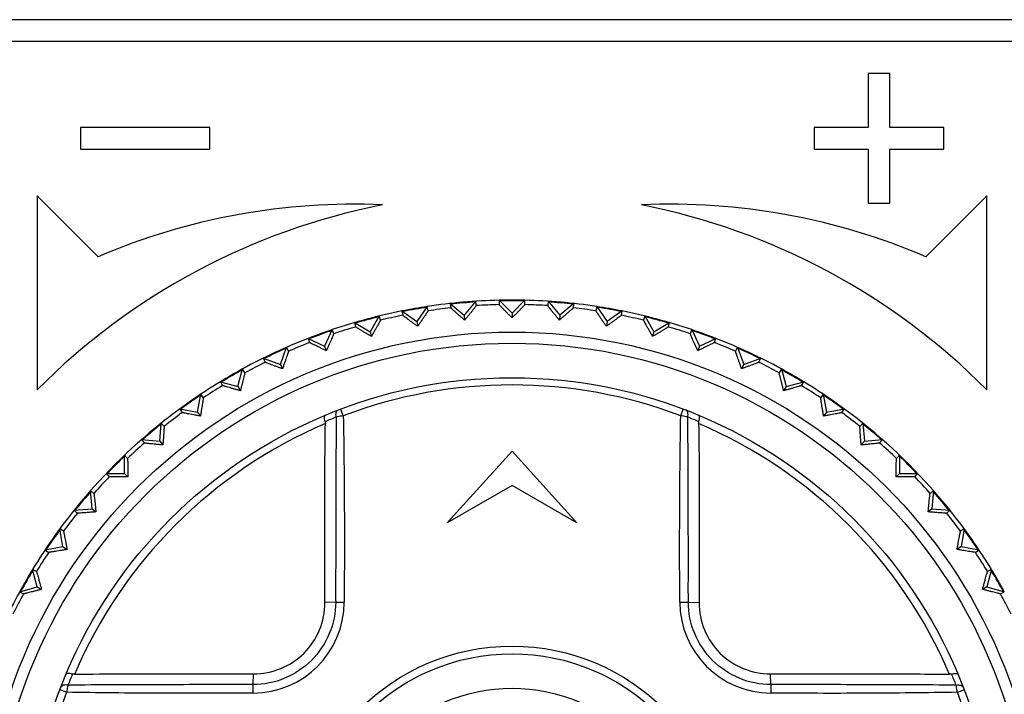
# Model space of a CAD drawing. Header units: millimetres. Extents: x 1117 to 38156, y -1945 to 7303.
# Tile 722 of 831: x 29245 to 29268, y 1529 to 1544. Entities that reach past the tile are written whole.
import ezdxf

# ---------------------------------------------------------------- set-up
doc = ezdxf.new("R2010")
doc.units = ezdxf.units.MM

msp = doc.modelspace()

# ---------------------------------------------------------------- linework, layer by layer
at = {"color": 7, "linetype": 'Continuous'}
for p, q in [((29284.34, 1544.486), (29229.44, 1544.486)), ((29229.44, 1543.986), (29284.34, 1543.986)), ((29265.64, 1543.236), (29265.14, 1543.236)), ((29265.14, 1543.236), (29265.14, 1541.986)), ((29265.64, 1541.986), (29265.64, 1543.236)), ((29246.89, 1541.986), (29246.89, 1541.486)), ((29249.89, 1541.986), (29246.89, 1541.986)), ((29249.89, 1541.486), (29249.89, 1541.986)), ((29265.14, 1541.986), (29263.89, 1541.986)), ((29263.89, 1541.986), (29263.89, 1541.486)), ((29266.89, 1541.986), (29265.64, 1541.986)), ((29266.89, 1541.486), (29266.89, 1541.986)), ((29246.89, 1541.486), (29249.89, 1541.486)), ((29263.89, 1541.486), (29265.14, 1541.486)), ((29265.14, 1541.486), (29265.14, 1540.236)), ((29265.64, 1541.486), (29266.89, 1541.486)), ((29265.64, 1540.236), (29265.64, 1541.486)), ((29245.89, 1540.406), (29245.89, 1535.906)), ((29247.304, 1538.992), (29245.89, 1540.406)), ((29267.89, 1540.406), (29266.476, 1538.992)), ((29267.89, 1535.906), (29267.89, 1540.406)), ((29265.14, 1540.236), (29265.64, 1540.236)), ((29254.927, 1537.837), (29254.685, 1537.492)), ((29254.945, 1537.737), (29254.927, 1537.837)), ((29255.46, 1537.907), (29255.783, 1537.636)), ((29255.46, 1537.907), (29255.469, 1537.806)), ((29256.054, 1537.959), (29255.783, 1537.636)), ((29256.063, 1537.858), (29256.054, 1537.959)), ((29256.592, 1537.983), (29256.89, 1537.685)), ((29256.592, 1537.983), (29256.592, 1537.881)), ((29257.188, 1537.983), (29256.89, 1537.685)), ((29257.188, 1537.881), (29257.188, 1537.983)), ((29257.726, 1537.959), (29257.717, 1537.858)), ((29257.726, 1537.959), (29257.997, 1537.636)), ((29258.32, 1537.907), (29257.997, 1537.636)), ((29258.311, 1537.806), (29258.32, 1537.907)), ((29258.853, 1537.837), (29258.835, 1537.737)), ((29258.853, 1537.837), (29259.095, 1537.492)), ((29253.814, 1537.617), (29253.603, 1537.252)), ((29253.841, 1537.519), (29253.814, 1537.617)), ((29254.339, 1537.734), (29254.685, 1537.492)), ((29254.339, 1537.734), (29254.357, 1537.634)), ((29255.783, 1537.636), (29255.793, 1537.523)), ((29256.89, 1537.685), (29256.89, 1537.571)), ((29257.997, 1537.636), (29257.987, 1537.523)), ((29259.441, 1537.734), (29259.095, 1537.492)), ((29259.423, 1537.634), (29259.441, 1537.734)), ((29259.966, 1537.617), (29259.939, 1537.519)), ((29259.966, 1537.617), (29260.177, 1537.252)), ((29253.238, 1537.463), (29253.603, 1537.252)), ((29253.238, 1537.463), (29253.264, 1537.365)), ((29254.685, 1537.492), (29254.705, 1537.38)), ((29259.095, 1537.492), (29259.075, 1537.38)), ((29260.177, 1537.252), (29260.542, 1537.463)), ((29260.516, 1537.365), (29260.542, 1537.463)), ((29252.725, 1537.301), (29252.547, 1536.919)), ((29252.76, 1537.206), (29252.725, 1537.301)), ((29253.603, 1537.252), (29253.633, 1537.143)), ((29260.177, 1537.252), (29260.147, 1537.143)), ((29261.055, 1537.301), (29261.02, 1537.206)), ((29261.055, 1537.301), (29261.233, 1536.919)), ((29252.165, 1537.097), (29252.547, 1536.919)), ((29252.165, 1537.097), (29252.199, 1537.002)), ((29252.547, 1536.919), (29252.586, 1536.812)), ((29261.233, 1536.919), (29261.194, 1536.812)), ((29261.233, 1536.919), (29261.615, 1537.097)), ((29261.581, 1537.002), (29261.615, 1537.097)), ((29251.523, 1536.495), (29251.668, 1536.891)), ((29251.711, 1536.799), (29251.668, 1536.891)), ((29262.112, 1536.891), (29262.069, 1536.799)), ((29262.112, 1536.891), (29262.257, 1536.495)), ((29251.127, 1536.639), (29251.523, 1536.495)), ((29251.127, 1536.639), (29251.17, 1536.547)), ((29251.523, 1536.495), (29251.571, 1536.392)), ((29262.257, 1536.495), (29262.209, 1536.392)), ((29262.257, 1536.495), (29262.653, 1536.639)), ((29262.61, 1536.547), (29262.653, 1536.639)), ((29250.541, 1535.983), (29250.65, 1536.391)), ((29250.701, 1536.303), (29250.65, 1536.391)), ((29263.13, 1536.391), (29263.079, 1536.303)), ((29263.13, 1536.391), (29263.239, 1535.983)), ((29250.133, 1536.093), (29250.541, 1535.983)), ((29250.133, 1536.093), (29250.184, 1536.005)), ((29263.239, 1535.983), (29263.647, 1536.093)), ((29263.596, 1536.005), (29263.647, 1536.093)), ((29249.607, 1535.388), (29249.68, 1535.804)), ((29249.738, 1535.72), (29249.68, 1535.804)), ((29250.541, 1535.983), (29250.597, 1535.885)), ((29263.239, 1535.983), (29263.183, 1535.885)), ((29264.1, 1535.804), (29264.042, 1535.72)), ((29264.1, 1535.804), (29264.173, 1535.388)), ((29249.191, 1535.461), (29249.607, 1535.388)), ((29249.191, 1535.461), (29249.249, 1535.378)), ((29249.607, 1535.388), (29249.672, 1535.295)), ((29252.982, 1535.304), (29252.923, 1535.46)), ((29260.798, 1535.304), (29260.857, 1535.46)), ((29264.173, 1535.388), (29264.108, 1535.295)), ((29264.173, 1535.388), (29264.589, 1535.461)), ((29264.531, 1535.378), (29264.589, 1535.461)), ((29248.728, 1534.714), (29248.764, 1535.134)), ((29248.83, 1535.056), (29248.764, 1535.134)), ((29265.016, 1535.134), (29264.95, 1535.056)), ((29265.016, 1535.134), (29265.052, 1534.714)), ((29248.307, 1534.751), (29248.728, 1534.714)), ((29248.307, 1534.751), (29248.373, 1534.673)), ((29248.728, 1534.714), (29248.8, 1534.627)), ((29265.052, 1534.714), (29264.98, 1534.627)), ((29265.052, 1534.714), (29265.473, 1534.751)), ((29265.407, 1534.673), (29265.473, 1534.751)), ((29255.39, 1532.82), (29256.89, 1534.486)), ((29256.89, 1534.486), (29258.39, 1532.82)), ((29247.983, 1534.315), (29247.911, 1534.387)), ((29247.911, 1533.965), (29247.911, 1534.387)), ((29265.869, 1534.387), (29265.797, 1534.315)), ((29265.869, 1534.387), (29265.869, 1533.965)), ((29247.489, 1533.965), (29247.911, 1533.965)), ((29247.489, 1533.965), (29247.561, 1533.894)), ((29247.911, 1533.965), (29247.991, 1533.885)), ((29265.869, 1533.965), (29265.789, 1533.885)), ((29265.869, 1533.965), (29266.291, 1533.965)), ((29266.219, 1533.894), (29266.291, 1533.965)), ((29247.204, 1533.504), (29247.126, 1533.569)), ((29247.163, 1533.149), (29247.126, 1533.569)), ((29256.89, 1533.686), (29255.39, 1532.82)), ((29258.39, 1532.82), (29256.89, 1533.686)), ((29266.654, 1533.569), (29266.576, 1533.504)), ((29266.654, 1533.569), (29266.617, 1533.149)), ((29246.742, 1533.112), (29247.163, 1533.149)), ((29246.742, 1533.112), (29246.82, 1533.047)), ((29247.163, 1533.149), (29247.249, 1533.076)), ((29266.617, 1533.149), (29266.531, 1533.076)), ((29266.617, 1533.149), (29267.038, 1533.112)), ((29266.96, 1533.047), (29267.038, 1533.112)), ((29246.498, 1532.627), (29246.415, 1532.685)), ((29246.488, 1532.27), (29246.415, 1532.685)), ((29267.365, 1532.685), (29267.282, 1532.627)), ((29267.365, 1532.685), (29267.292, 1532.27)), ((29246.073, 1532.197), (29246.488, 1532.27)), ((29246.073, 1532.197), (29246.156, 1532.138)), ((29246.488, 1532.27), (29246.581, 1532.205)), ((29267.292, 1532.27), (29267.199, 1532.205)), ((29267.292, 1532.27), (29267.707, 1532.197)), ((29267.624, 1532.138), (29267.707, 1532.197)), ((29245.872, 1531.692), (29245.784, 1531.743)), ((29245.893, 1531.335), (29245.784, 1531.743)), ((29267.996, 1531.743), (29267.887, 1531.335)), ((29267.996, 1531.743), (29267.908, 1531.692)), ((29245.485, 1531.226), (29245.893, 1531.335)), ((29245.485, 1531.226), (29245.574, 1531.176)), ((29245.893, 1531.335), (29245.991, 1531.279)), ((29267.887, 1531.335), (29267.789, 1531.279)), ((29267.887, 1531.335), (29268.295, 1531.226)), ((29268.206, 1531.176), (29268.295, 1531.226)), ((29252.805, 1530.984), (29252.553, 1530.975)), ((29260.975, 1530.984), (29261.227, 1530.975)), ((29250.893, 1529.071), (29250.901, 1529.324)), ((29262.887, 1529.071), (29262.879, 1529.324)), ((29246.572, 1528.894), (29246.416, 1528.953)), ((29267.208, 1528.895), (29267.364, 1528.954))]:
    msp.add_line(p, q, dxfattribs=at)
for radius in [12.258, 12, 11.2, 4.978, 4.8, 4]:
    msp.add_circle((29256.89, 1524.986), radius, dxfattribs=at)
for centre, radius, start, end in [((29256.89, 1524.986), 15.5, 101.1599, 135.2087), ((29253.22, 1525.208), 15, 87.4407, 113.2286), ((29260.56, 1525.208), 15, 66.7714, 92.5593), ((29256.89, 1524.986), 15.5, 44.7913, 78.8401), ((29256.89, 1524.986), 13, 98.6907, 101.3076), ((29256.89, 1524.986), 13, 91.3147, 98.6853), ((29256.89, 1524.986), 12.983, 93.678, 96.3198), ((29256.89, 1524.986), 12.898, 91.325, 93.675), ((29256.89, 1524.986), 13, 88.6918, 91.3082), ((29256.89, 1524.986), 12.983, 88.6968, 91.1554), ((29256.89, 1524.986), 13, 81.3147, 88.6853), ((29256.89, 1524.986), 12.898, 86.325, 88.675), ((29256.89, 1524.986), 12.983, 83.6802, 86.322), ((29256.89, 1524.986), 13, 78.6924, 81.3093), ((29256.89, 1524.986), 13, 101.3147, 108.6853), ((29256.89, 1524.986), 12.898, 101.325, 103.675), ((29256.89, 1524.986), 12.983, 98.6957, 101.1544), ((29256.89, 1524.986), 12.898, 96.325, 98.675), ((29256.89, 1524.986), 12.898, 81.325, 83.675), ((29256.89, 1524.986), 12.983, 78.6973, 81.1566), ((29256.89, 1524.986), 12.898, 76.325, 78.675), ((29256.89, 1524.986), 13, 71.3147, 78.6853), ((29256.89, 1524.986), 12.983, 103.6789, 106.323), ((29256.89, 1524.986), 12.983, 73.677, 76.3211), ((29256.89, 1524.986), 13, 108.6934, 111.3099), ((29256.89, 1524.986), 12.983, 108.6983, 111.1577), ((29256.89, 1524.986), 12.898, 106.325, 108.675), ((29256.89, 1524.986), 12.898, 71.325, 73.675), ((29256.89, 1524.986), 13, 68.6901, 71.3066), ((29256.89, 1524.986), 12.983, 68.6951, 71.1531), ((29256.89, 1524.986), 13, 111.3147, 118.6853), ((29256.89, 1524.986), 12.898, 111.325, 113.675), ((29256.89, 1524.986), 12.898, 66.325, 68.675), ((29256.89, 1524.986), 13, 61.3147, 68.6853), ((29256.89, 1524.986), 12.983, 113.6796, 116.3193), ((29256.89, 1524.986), 12.983, 63.6807, 66.3204), ((29256.89, 1524.986), 12.898, 116.325, 118.675), ((29256.89, 1524.986), 12.898, 61.325, 63.675), ((29256.89, 1524.986), 13, 118.6896, 121.3064), ((29256.89, 1524.986), 12.983, 118.6946, 121.1528), ((29256.89, 1524.986), 13, 58.6936, 61.3104), ((29256.89, 1524.986), 12.983, 58.6986, 61.1582), ((29256.89, 1524.986), 13, 121.3147, 128.6853), ((29256.89, 1524.986), 11.033, 69.2548, 110.7466), ((29256.89, 1524.986), 13, 51.3147, 58.6853), ((29256.89, 1524.986), 12.983, 123.6776, 126.323), ((29256.89, 1524.986), 12.898, 121.325, 123.675), ((29256.89, 1524.986), 12.898, 56.325, 58.675), ((29256.89, 1524.986), 12.983, 53.677, 56.3224), ((29256.89, 1524.986), 12.898, 126.325, 128.675), ((29256.89, 1524.986), 12.898, 51.325, 53.675), ((29256.89, 1524.986), 13, 128.694, 141.306), ((29256.89, 1524.986), 11.02, 113.1008, 156.9001), ((29256.89, 1524.986), 12.983, 128.6989, 131.1586), ((29257.366, 1524.14), 12.028, 112.2236, 113.5485), ((29256.424, 1524.165), 12.001, 66.4514, 67.7797), ((29256.89, 1524.986), 11.02, 23.1008, 66.9001), ((29256.89, 1524.986), 13, 38.694, 51.306), ((29256.89, 1524.986), 12.983, 48.6944, 51.1523), ((29256.89, 1524.986), 12.898, 131.325, 133.675), ((29256.89, 1524.986), 12.898, 46.325, 48.675), ((29256.89, 1524.986), 12.983, 133.6805, 136.3196), ((29256.89, 1524.986), 12.983, 43.6805, 46.3195), ((29256.89, 1524.986), 12.898, 136.325, 138.675), ((29256.89, 1524.986), 12.898, 41.325, 43.675), ((29256.89, 1524.986), 12.983, 138.6944, 141.1523), ((29256.89, 1524.986), 12.983, 38.6989, 41.1586), ((29256.89, 1524.986), 13, 141.3147, 148.6853), ((29256.89, 1524.986), 12.898, 141.325, 143.675), ((29256.89, 1524.986), 12.898, 36.325, 38.675), ((29256.89, 1524.986), 13, 31.3147, 38.6853), ((29256.89, 1524.986), 12.983, 143.677, 146.3224), ((29256.89, 1524.986), 12.983, 33.6776, 36.323), ((29256.89, 1524.986), 12.898, 146.325, 148.675), ((29256.89, 1524.986), 12.898, 31.325, 33.675), ((29256.89, 1524.986), 13, 148.6937, 151.3104), ((29256.89, 1524.986), 12.983, 148.6986, 151.1582), ((29256.89, 1524.986), 13, 28.6896, 31.3063), ((29256.89, 1524.986), 12.983, 28.6946, 31.1528), ((29256.89, 1524.986), 13, 151.3147, 158.6853), ((29256.89, 1524.986), 12.898, 151.325, 153.675), ((29256.89, 1524.986), 12.898, 26.325, 28.675), ((29250.886, 1530.991), 2.117, 270.2801, 359.7341), ((29253.263, 1556.902), 25.922, 268.9863, 269.4231), ((29260.402, 1557.896), 26.919, 270.8002, 271.2209), ((29262.894, 1530.991), 2.117, 180.2789, 269.7357), ((29257.71, 1524.521), 12, 156.4515, 157.7801), ((29256.044, 1524.51), 12.029, 22.2237, 23.5485), ((29223.991, 1528.499), 26.908, 0.7977, 1.2186), ((29288.806, 1528.613), 25.922, 178.9877, 179.4245), ((29256.89, 1524.986), 11.033, 159.2549, 200.7466), ((29256.89, 1524.986), 11.033, 339.2548, 20.7466)]:
    msp.add_arc(centre, radius, start, end, dxfattribs=at)
for points, knots in [([(29256.063, 1537.858), (29256.063, 1537.857), (29256.061, 1537.855), (29256.058, 1537.849), (29256.051, 1537.84), (29256.042, 1537.829), (29256.031, 1537.815), (29256.011, 1537.79), (29255.982, 1537.754), (29255.943, 1537.705), (29255.897, 1537.65), (29255.847, 1537.588), (29255.811, 1537.546), (29255.793, 1537.523)], [0, 0, 0, 0, 0.006467, 0.022314, 0.047417, 0.081484, 0.124046, 0.174615, 0.297555, 0.445709, 0.614672, 0.800566, 1, 1, 1, 1]), ([(29256.89, 1537.571), (29256.87, 1537.592), (29256.831, 1537.631), (29256.776, 1537.688), (29256.725, 1537.74), (29256.681, 1537.785), (29256.649, 1537.818), (29256.628, 1537.841), (29256.615, 1537.854), (29256.606, 1537.865), (29256.598, 1537.873), (29256.594, 1537.878), (29256.592, 1537.88), (29256.592, 1537.881)], [0, 0, 0, 0, 0.199427, 0.385377, 0.554373, 0.70251, 0.825451, 0.876005, 0.918557, 0.952613, 0.977701, 0.993537, 1, 1, 1, 1]), ([(29257.188, 1537.881), (29257.188, 1537.88), (29257.186, 1537.878), (29257.182, 1537.873), (29257.174, 1537.865), (29257.165, 1537.854), (29257.152, 1537.841), (29257.131, 1537.818), (29257.099, 1537.785), (29257.055, 1537.74), (29257.004, 1537.688), (29256.949, 1537.631), (29256.91, 1537.592), (29256.89, 1537.571)], [0, 0, 0, 0, 0.006479, 0.022341, 0.047413, 0.081454, 0.12405, 0.174642, 0.297539, 0.445684, 0.614742, 0.800679, 1, 1, 1, 1]), ([(29257.987, 1537.523), (29257.969, 1537.546), (29257.933, 1537.588), (29257.883, 1537.65), (29257.837, 1537.705), (29257.798, 1537.754), (29257.769, 1537.79), (29257.749, 1537.815), (29257.738, 1537.829), (29257.729, 1537.84), (29257.722, 1537.849), (29257.719, 1537.855), (29257.717, 1537.857), (29257.717, 1537.858)], [0, 0, 0, 0, 0.199481, 0.385367, 0.554329, 0.702459, 0.82537, 0.875938, 0.918501, 0.952563, 0.977679, 0.993532, 1, 1, 1, 1]), ([(29254.705, 1537.38), (29254.681, 1537.397), (29254.636, 1537.429), (29254.572, 1537.475), (29254.513, 1537.517), (29254.462, 1537.554), (29254.425, 1537.581), (29254.4, 1537.6), (29254.385, 1537.611), (29254.374, 1537.62), (29254.365, 1537.626), (29254.36, 1537.631), (29254.357, 1537.633), (29254.357, 1537.634)], [0, 0, 0, 0, 0.199481, 0.385367, 0.554329, 0.702459, 0.82537, 0.875938, 0.918501, 0.952563, 0.977679, 0.993532, 1, 1, 1, 1]), ([(29254.945, 1537.737), (29254.945, 1537.736), (29254.943, 1537.733), (29254.94, 1537.728), (29254.934, 1537.718), (29254.926, 1537.706), (29254.916, 1537.691), (29254.899, 1537.665), (29254.873, 1537.627), (29254.838, 1537.574), (29254.797, 1537.515), (29254.752, 1537.449), (29254.721, 1537.404), (29254.705, 1537.38)], [0, 0, 0, 0, 0.006467, 0.022314, 0.047417, 0.081484, 0.124046, 0.174615, 0.297555, 0.445709, 0.614672, 0.800566, 1, 1, 1, 1]), ([(29255.793, 1537.523), (29255.771, 1537.542), (29255.729, 1537.578), (29255.669, 1537.63), (29255.614, 1537.677), (29255.567, 1537.718), (29255.532, 1537.748), (29255.509, 1537.769), (29255.495, 1537.781), (29255.484, 1537.791), (29255.476, 1537.798), (29255.472, 1537.803), (29255.469, 1537.805), (29255.469, 1537.806)], [0, 0, 0, 0, 0.199481, 0.385367, 0.554329, 0.702459, 0.82537, 0.875938, 0.918501, 0.952563, 0.977679, 0.993532, 1, 1, 1, 1]), ([(29258.311, 1537.806), (29258.311, 1537.805), (29258.308, 1537.803), (29258.304, 1537.798), (29258.296, 1537.791), (29258.285, 1537.781), (29258.271, 1537.769), (29258.248, 1537.748), (29258.213, 1537.718), (29258.166, 1537.677), (29258.111, 1537.63), (29258.051, 1537.578), (29258.009, 1537.542), (29257.987, 1537.523)], [0, 0, 0, 0, 0.006467, 0.022314, 0.047417, 0.081484, 0.124046, 0.174615, 0.297555, 0.445709, 0.614672, 0.800566, 1, 1, 1, 1]), ([(29259.075, 1537.38), (29259.059, 1537.404), (29259.028, 1537.449), (29258.983, 1537.515), (29258.942, 1537.574), (29258.907, 1537.627), (29258.881, 1537.665), (29258.864, 1537.691), (29258.854, 1537.706), (29258.846, 1537.718), (29258.84, 1537.728), (29258.837, 1537.733), (29258.835, 1537.736), (29258.835, 1537.737)], [0, 0, 0, 0, 0.199481, 0.385367, 0.554329, 0.702459, 0.82537, 0.875938, 0.918501, 0.952563, 0.977679, 0.993532, 1, 1, 1, 1]), ([(29259.423, 1537.634), (29259.423, 1537.633), (29259.42, 1537.631), (29259.415, 1537.626), (29259.406, 1537.62), (29259.395, 1537.611), (29259.38, 1537.6), (29259.355, 1537.581), (29259.318, 1537.554), (29259.267, 1537.517), (29259.208, 1537.475), (29259.144, 1537.429), (29259.099, 1537.397), (29259.075, 1537.38)], [0, 0, 0, 0, 0.006467, 0.022314, 0.047417, 0.081484, 0.124046, 0.174615, 0.297555, 0.445709, 0.614672, 0.800566, 1, 1, 1, 1]), ([(29253.841, 1537.519), (29253.841, 1537.518), (29253.839, 1537.515), (29253.837, 1537.509), (29253.831, 1537.499), (29253.825, 1537.486), (29253.816, 1537.47), (29253.801, 1537.443), (29253.779, 1537.403), (29253.748, 1537.348), (29253.713, 1537.285), (29253.674, 1537.215), (29253.647, 1537.167), (29253.633, 1537.143)], [0, 0, 0, 0, 0.006467, 0.022314, 0.047417, 0.081484, 0.124046, 0.174615, 0.297555, 0.445709, 0.614672, 0.800566, 1, 1, 1, 1]), ([(29260.147, 1537.143), (29260.133, 1537.167), (29260.106, 1537.215), (29260.067, 1537.285), (29260.032, 1537.348), (29260.001, 1537.403), (29259.979, 1537.443), (29259.964, 1537.47), (29259.955, 1537.486), (29259.949, 1537.499), (29259.943, 1537.509), (29259.941, 1537.515), (29259.939, 1537.518), (29259.939, 1537.519)], [0, 0, 0, 0, 0.199481, 0.385367, 0.554329, 0.702459, 0.82537, 0.875938, 0.918501, 0.952563, 0.977679, 0.993532, 1, 1, 1, 1]), ([(29252.76, 1537.206), (29252.76, 1537.205), (29252.759, 1537.202), (29252.757, 1537.195), (29252.753, 1537.185), (29252.747, 1537.172), (29252.74, 1537.155), (29252.727, 1537.127), (29252.709, 1537.084), (29252.683, 1537.027), (29252.653, 1536.961), (29252.62, 1536.889), (29252.598, 1536.838), (29252.586, 1536.812)], [0, 0, 0, 0, 0.006467, 0.022314, 0.047417, 0.081484, 0.124046, 0.174615, 0.297555, 0.445709, 0.614672, 0.800566, 1, 1, 1, 1]), ([(29253.633, 1537.143), (29253.608, 1537.157), (29253.56, 1537.185), (29253.492, 1537.225), (29253.43, 1537.262), (29253.376, 1537.295), (29253.336, 1537.319), (29253.31, 1537.335), (29253.294, 1537.344), (29253.282, 1537.352), (29253.273, 1537.358), (29253.268, 1537.362), (29253.265, 1537.364), (29253.264, 1537.365)], [0, 0, 0, 0, 0.199481, 0.385367, 0.554329, 0.702459, 0.82537, 0.875938, 0.918501, 0.952563, 0.977679, 0.993532, 1, 1, 1, 1]), ([(29260.516, 1537.365), (29260.515, 1537.364), (29260.512, 1537.362), (29260.507, 1537.358), (29260.498, 1537.352), (29260.486, 1537.344), (29260.47, 1537.335), (29260.444, 1537.319), (29260.404, 1537.295), (29260.35, 1537.262), (29260.288, 1537.225), (29260.22, 1537.185), (29260.172, 1537.157), (29260.147, 1537.143)], [0, 0, 0, 0, 0.006467, 0.022314, 0.047417, 0.081484, 0.124046, 0.174615, 0.297555, 0.445709, 0.614672, 0.800566, 1, 1, 1, 1]), ([(29261.194, 1536.812), (29261.182, 1536.838), (29261.16, 1536.889), (29261.127, 1536.961), (29261.097, 1537.027), (29261.071, 1537.084), (29261.053, 1537.127), (29261.04, 1537.155), (29261.033, 1537.172), (29261.027, 1537.185), (29261.023, 1537.195), (29261.021, 1537.202), (29261.02, 1537.205), (29261.02, 1537.206)], [0, 0, 0, 0, 0.199481, 0.385367, 0.554329, 0.702459, 0.82537, 0.875938, 0.918501, 0.952563, 0.977679, 0.993532, 1, 1, 1, 1]), ([(29252.586, 1536.812), (29252.56, 1536.825), (29252.51, 1536.848), (29252.438, 1536.883), (29252.373, 1536.914), (29252.316, 1536.942), (29252.275, 1536.962), (29252.247, 1536.976), (29252.231, 1536.984), (29252.218, 1536.991), (29252.208, 1536.996), (29252.203, 1536.999), (29252.2, 1537.001), (29252.199, 1537.002)], [0, 0, 0, 0, 0.199481, 0.385367, 0.554329, 0.702459, 0.82537, 0.875938, 0.918501, 0.952563, 0.977679, 0.993532, 1, 1, 1, 1]), ([(29261.581, 1537.002), (29261.58, 1537.001), (29261.577, 1536.999), (29261.572, 1536.996), (29261.562, 1536.991), (29261.549, 1536.984), (29261.533, 1536.976), (29261.505, 1536.962), (29261.464, 1536.942), (29261.407, 1536.914), (29261.342, 1536.883), (29261.27, 1536.848), (29261.22, 1536.825), (29261.194, 1536.812)], [0, 0, 0, 0, 0.006467, 0.022314, 0.047417, 0.081484, 0.124046, 0.174615, 0.297555, 0.445709, 0.614672, 0.800566, 1, 1, 1, 1]), ([(29251.711, 1536.799), (29251.711, 1536.798), (29251.71, 1536.795), (29251.709, 1536.789), (29251.705, 1536.778), (29251.701, 1536.764), (29251.695, 1536.747), (29251.685, 1536.718), (29251.67, 1536.674), (29251.65, 1536.614), (29251.626, 1536.546), (29251.599, 1536.471), (29251.581, 1536.419), (29251.571, 1536.392)], [0, 0, 0, 0, 0.006467, 0.022314, 0.047417, 0.081484, 0.124046, 0.174615, 0.297555, 0.445709, 0.614672, 0.800566, 1, 1, 1, 1]), ([(29262.209, 1536.392), (29262.199, 1536.419), (29262.181, 1536.471), (29262.154, 1536.546), (29262.13, 1536.614), (29262.11, 1536.674), (29262.095, 1536.718), (29262.085, 1536.747), (29262.079, 1536.764), (29262.075, 1536.778), (29262.072, 1536.789), (29262.07, 1536.795), (29262.069, 1536.798), (29262.069, 1536.799)], [0, 0, 0, 0, 0.199481, 0.385367, 0.554329, 0.702459, 0.82537, 0.875938, 0.918501, 0.952563, 0.977679, 0.993532, 1, 1, 1, 1]), ([(29251.571, 1536.392), (29251.545, 1536.402), (29251.493, 1536.422), (29251.418, 1536.449), (29251.351, 1536.475), (29251.292, 1536.497), (29251.249, 1536.514), (29251.22, 1536.526), (29251.203, 1536.532), (29251.19, 1536.538), (29251.18, 1536.542), (29251.174, 1536.545), (29251.17, 1536.546), (29251.17, 1536.547)], [0, 0, 0, 0, 0.199481, 0.385367, 0.554329, 0.702459, 0.82537, 0.875938, 0.918501, 0.952563, 0.977679, 0.993532, 1, 1, 1, 1]), ([(29262.61, 1536.547), (29262.61, 1536.546), (29262.606, 1536.545), (29262.6, 1536.542), (29262.59, 1536.538), (29262.577, 1536.532), (29262.56, 1536.526), (29262.531, 1536.514), (29262.488, 1536.497), (29262.429, 1536.475), (29262.362, 1536.449), (29262.287, 1536.422), (29262.235, 1536.402), (29262.209, 1536.392)], [0, 0, 0, 0, 0.006467, 0.022314, 0.047417, 0.081484, 0.124046, 0.174615, 0.297555, 0.445709, 0.614672, 0.800566, 1, 1, 1, 1]), ([(29250.701, 1536.303), (29250.701, 1536.302), (29250.7, 1536.299), (29250.7, 1536.292), (29250.697, 1536.281), (29250.694, 1536.267), (29250.69, 1536.249), (29250.683, 1536.219), (29250.672, 1536.175), (29250.656, 1536.113), (29250.638, 1536.043), (29250.619, 1535.966), (29250.605, 1535.913), (29250.597, 1535.885)], [0, 0, 0, 0, 0.00648, 0.022341, 0.047413, 0.081454, 0.124051, 0.174643, 0.29754, 0.445685, 0.614743, 0.800679, 1, 1, 1, 1]), ([(29263.183, 1535.885), (29263.175, 1535.913), (29263.161, 1535.966), (29263.142, 1536.043), (29263.124, 1536.113), (29263.108, 1536.175), (29263.097, 1536.219), (29263.09, 1536.249), (29263.086, 1536.267), (29263.083, 1536.281), (29263.08, 1536.292), (29263.08, 1536.299), (29263.079, 1536.302), (29263.079, 1536.303)], [0, 0, 0, 0, 0.199427, 0.385377, 0.554372, 0.702509, 0.82545, 0.876004, 0.918557, 0.952613, 0.9777, 0.993537, 1, 1, 1, 1]), ([(29250.597, 1535.885), (29250.57, 1535.893), (29250.517, 1535.908), (29250.44, 1535.929), (29250.371, 1535.949), (29250.31, 1535.966), (29250.266, 1535.979), (29250.236, 1535.987), (29250.218, 1535.993), (29250.205, 1535.997), (29250.194, 1536), (29250.188, 1536.003), (29250.185, 1536.004), (29250.184, 1536.005)], [0, 0, 0, 0, 0.199427, 0.385378, 0.554374, 0.702511, 0.825452, 0.876006, 0.918558, 0.952614, 0.977701, 0.993538, 1, 1, 1, 1]), ([(29263.596, 1536.005), (29263.595, 1536.004), (29263.592, 1536.003), (29263.586, 1536), (29263.575, 1535.997), (29263.562, 1535.993), (29263.544, 1535.987), (29263.514, 1535.979), (29263.47, 1535.966), (29263.409, 1535.949), (29263.34, 1535.929), (29263.263, 1535.908), (29263.21, 1535.893), (29263.183, 1535.885)], [0, 0, 0, 0, 0.006479, 0.02234, 0.047412, 0.081453, 0.124049, 0.17464, 0.297537, 0.445683, 0.614742, 0.800679, 1, 1, 1, 1]), ([(29249.738, 1535.72), (29249.739, 1535.72), (29249.738, 1535.716), (29249.738, 1535.71), (29249.736, 1535.699), (29249.734, 1535.684), (29249.732, 1535.666), (29249.727, 1535.636), (29249.72, 1535.59), (29249.71, 1535.528), (29249.698, 1535.456), (29249.685, 1535.378), (29249.676, 1535.324), (29249.672, 1535.295)], [0, 0, 0, 0, 0.006467, 0.022314, 0.047417, 0.081484, 0.124046, 0.174615, 0.297555, 0.445709, 0.614672, 0.800566, 1, 1, 1, 1]), ([(29264.108, 1535.295), (29264.104, 1535.324), (29264.095, 1535.378), (29264.082, 1535.457), (29264.07, 1535.528), (29264.06, 1535.59), (29264.053, 1535.636), (29264.048, 1535.666), (29264.046, 1535.684), (29264.044, 1535.699), (29264.042, 1535.71), (29264.042, 1535.716), (29264.041, 1535.72), (29264.042, 1535.72)], [0, 0, 0, 0, 0.199481, 0.385367, 0.554329, 0.702459, 0.82537, 0.875938, 0.918501, 0.952563, 0.977679, 0.993532, 1, 1, 1, 1]), ([(29249.672, 1535.295), (29249.643, 1535.301), (29249.589, 1535.311), (29249.511, 1535.325), (29249.44, 1535.339), (29249.378, 1535.351), (29249.333, 1535.359), (29249.302, 1535.366), (29249.285, 1535.369), (29249.27, 1535.373), (29249.26, 1535.375), (29249.254, 1535.377), (29249.25, 1535.377), (29249.249, 1535.378)], [0, 0, 0, 0, 0.199481, 0.385367, 0.554329, 0.702459, 0.82537, 0.875938, 0.918501, 0.952563, 0.977679, 0.993532, 1, 1, 1, 1]), ([(29252.817, 1535.275), (29252.814, 1535.294), (29252.81, 1535.329), (29252.817, 1535.379), (29252.835, 1535.418), (29252.856, 1535.435), (29252.867, 1535.439)], [0, 0, 0, 0, 0.310286, 0.581755, 0.807538, 1, 1, 1, 1]), ([(29260.963, 1535.275), (29260.966, 1535.294), (29260.969, 1535.329), (29260.963, 1535.379), (29260.945, 1535.418), (29260.924, 1535.435), (29260.913, 1535.439)], [0, 0, 0, 0, 0.310302, 0.581776, 0.807553, 1, 1, 1, 1]), ([(29264.531, 1535.378), (29264.53, 1535.377), (29264.526, 1535.377), (29264.52, 1535.375), (29264.51, 1535.373), (29264.495, 1535.369), (29264.478, 1535.366), (29264.447, 1535.359), (29264.402, 1535.351), (29264.34, 1535.339), (29264.269, 1535.325), (29264.191, 1535.311), (29264.137, 1535.301), (29264.108, 1535.295)], [0, 0, 0, 0, 0.006467, 0.022314, 0.047417, 0.081484, 0.124046, 0.174615, 0.297555, 0.445709, 0.614672, 0.800566, 1, 1, 1, 1]), ([(29252.561, 1535.167), (29252.555, 1535.185), (29252.547, 1535.218), (29252.542, 1535.259), (29252.544, 1535.285), (29252.548, 1535.302), (29252.556, 1535.314), (29252.562, 1535.316)], [0, 0, 0, 0, 0.363655, 0.657408, 0.772233, 0.865602, 1, 1, 1, 1]), ([(29252.553, 1530.975), (29252.551, 1531.325), (29252.55, 1532.05), (29252.552, 1533.128), (29252.555, 1534.161), (29252.561, 1534.818), (29252.566, 1535.122)], [0, 0, 0, 0, 0.252878, 0.524717, 0.77986, 1, 1, 1, 1]), ([(29252.561, 1535.167), (29252.562, 1535.163), (29252.566, 1535.149), (29252.567, 1535.134), (29252.566, 1535.122)], [0, 0, 0, 0, 0.245459, 1, 1, 1, 1]), ([(29252.817, 1535.275), (29252.814, 1534.919), (29252.81, 1534.205), (29252.807, 1533.133), (29252.806, 1532.238), (29252.804, 1531.521), (29252.804, 1531.163), (29252.805, 1530.984)], [0, 0, 0, 0, 0.248965, 0.498851, 0.749297, 0.874634, 1, 1, 1, 1]), ([(29252.982, 1535.304), (29252.967, 1535.302), (29252.912, 1535.293), (29252.857, 1535.284), (29252.817, 1535.275)], [0, 0, 0, 0, 0.266416, 1, 1, 1, 1]), ([(29252.982, 1535.304), (29252.988, 1534.946), (29252.998, 1534.227), (29253.006, 1533.148), (29253.008, 1532.065), (29253.004, 1531.342), (29253.002, 1530.981)], [0, 0, 0, 0, 0.248644, 0.498527, 0.749129, 1, 1, 1, 1]), ([(29260.778, 1530.98), (29260.774, 1531.342), (29260.773, 1532.065), (29260.774, 1533.148), (29260.782, 1534.227), (29260.792, 1534.946), (29260.798, 1535.304)], [0, 0, 0, 0, 0.250871, 0.501473, 0.751355, 1, 1, 1, 1]), ([(29260.963, 1535.275), (29260.95, 1535.278), (29260.896, 1535.289), (29260.841, 1535.298), (29260.798, 1535.304)], [0, 0, 0, 0, 0.22799, 1, 1, 1, 1]), ([(29260.975, 1530.984), (29260.974, 1531.342), (29260.976, 1532.059), (29260.973, 1533.133), (29260.97, 1534.205), (29260.966, 1534.919), (29260.963, 1535.275)], [0, 0, 0, 0, 0.250702, 0.501149, 0.751035, 1, 1, 1, 1]), ([(29261.213, 1535.122), (29261.213, 1535.126), (29261.214, 1535.141), (29261.216, 1535.156), (29261.219, 1535.167)], [0, 0, 0, 0, 0.25433, 1, 1, 1, 1]), ([(29261.213, 1535.122), (29261.22, 1534.737), (29261.226, 1533.979), (29261.229, 1532.597), (29261.23, 1531.6), (29261.227, 1530.975)], [0, 0, 0, 0, 0.278996, 0.548235, 1, 1, 1, 1]), ([(29261.219, 1535.167), (29261.225, 1535.185), (29261.233, 1535.219), (29261.238, 1535.259), (29261.236, 1535.285), (29261.232, 1535.303), (29261.224, 1535.314), (29261.218, 1535.316)], [0, 0, 0, 0, 0.363666, 0.65742, 0.772244, 0.865611, 1, 1, 1, 1]), ([(29248.83, 1535.056), (29248.83, 1535.055), (29248.83, 1535.052), (29248.83, 1535.045), (29248.83, 1535.034), (29248.829, 1535.02), (29248.828, 1535.002), (29248.826, 1534.971), (29248.823, 1534.925), (29248.819, 1534.862), (29248.813, 1534.79), (29248.807, 1534.711), (29248.803, 1534.656), (29248.8, 1534.627)], [0, 0, 0, 0, 0.006467, 0.022314, 0.047417, 0.081484, 0.124046, 0.174615, 0.297555, 0.445709, 0.614672, 0.800566, 1, 1, 1, 1]), ([(29264.98, 1534.627), (29264.977, 1534.656), (29264.973, 1534.711), (29264.967, 1534.79), (29264.961, 1534.862), (29264.957, 1534.925), (29264.954, 1534.971), (29264.952, 1535.002), (29264.951, 1535.02), (29264.95, 1535.034), (29264.95, 1535.045), (29264.95, 1535.052), (29264.95, 1535.055), (29264.95, 1535.056)], [0, 0, 0, 0, 0.199481, 0.385367, 0.554329, 0.702459, 0.82537, 0.875938, 0.918501, 0.952563, 0.977679, 0.993532, 1, 1, 1, 1]), ([(29248.8, 1534.627), (29248.772, 1534.63), (29248.717, 1534.635), (29248.638, 1534.643), (29248.566, 1534.65), (29248.503, 1534.656), (29248.457, 1534.661), (29248.427, 1534.665), (29248.409, 1534.667), (29248.394, 1534.669), (29248.383, 1534.67), (29248.377, 1534.672), (29248.373, 1534.672), (29248.373, 1534.673)], [0, 0, 0, 0, 0.199481, 0.385367, 0.554329, 0.702459, 0.82537, 0.875938, 0.918501, 0.952563, 0.977679, 0.993532, 1, 1, 1, 1]), ([(29265.407, 1534.673), (29265.407, 1534.672), (29265.403, 1534.672), (29265.397, 1534.67), (29265.386, 1534.669), (29265.371, 1534.667), (29265.353, 1534.665), (29265.323, 1534.661), (29265.277, 1534.656), (29265.214, 1534.65), (29265.142, 1534.643), (29265.063, 1534.635), (29265.008, 1534.63), (29264.98, 1534.627)], [0, 0, 0, 0, 0.006467, 0.022314, 0.047417, 0.081484, 0.124046, 0.174615, 0.297555, 0.445709, 0.614672, 0.800566, 1, 1, 1, 1]), ([(29247.983, 1534.315), (29247.983, 1534.315), (29247.983, 1534.311), (29247.984, 1534.305), (29247.985, 1534.294), (29247.985, 1534.279), (29247.986, 1534.261), (29247.987, 1534.23), (29247.988, 1534.184), (29247.989, 1534.121), (29247.99, 1534.049), (29247.99, 1533.969), (29247.991, 1533.914), (29247.991, 1533.885)], [0, 0, 0, 0, 0.006467, 0.022314, 0.047417, 0.081484, 0.124046, 0.174615, 0.297555, 0.445709, 0.614672, 0.800566, 1, 1, 1, 1]), ([(29265.789, 1533.885), (29265.789, 1533.914), (29265.79, 1533.969), (29265.79, 1534.049), (29265.791, 1534.121), (29265.792, 1534.184), (29265.793, 1534.23), (29265.794, 1534.261), (29265.795, 1534.279), (29265.795, 1534.294), (29265.796, 1534.305), (29265.797, 1534.311), (29265.797, 1534.315), (29265.797, 1534.315)], [0, 0, 0, 0, 0.199481, 0.385367, 0.554329, 0.702459, 0.82537, 0.875938, 0.918501, 0.952563, 0.977679, 0.993532, 1, 1, 1, 1]), ([(29247.991, 1533.885), (29247.962, 1533.885), (29247.907, 1533.886), (29247.828, 1533.887), (29247.756, 1533.888), (29247.692, 1533.889), (29247.646, 1533.89), (29247.615, 1533.89), (29247.597, 1533.891), (29247.583, 1533.892), (29247.572, 1533.892), (29247.565, 1533.893), (29247.562, 1533.893), (29247.561, 1533.894)], [0, 0, 0, 0, 0.199481, 0.385367, 0.554329, 0.702459, 0.82537, 0.875938, 0.918501, 0.952563, 0.977679, 0.993532, 1, 1, 1, 1]), ([(29266.219, 1533.894), (29266.218, 1533.893), (29266.215, 1533.893), (29266.208, 1533.892), (29266.197, 1533.892), (29266.183, 1533.891), (29266.165, 1533.89), (29266.134, 1533.89), (29266.088, 1533.889), (29266.024, 1533.888), (29265.952, 1533.887), (29265.873, 1533.886), (29265.818, 1533.885), (29265.789, 1533.885)], [0, 0, 0, 0, 0.006467, 0.022314, 0.047417, 0.081484, 0.124046, 0.174615, 0.297555, 0.445709, 0.614672, 0.800566, 1, 1, 1, 1]), ([(29247.204, 1533.504), (29247.204, 1533.503), (29247.205, 1533.499), (29247.206, 1533.493), (29247.207, 1533.482), (29247.209, 1533.468), (29247.211, 1533.45), (29247.215, 1533.419), (29247.22, 1533.373), (29247.226, 1533.31), (29247.234, 1533.238), (29247.241, 1533.159), (29247.247, 1533.104), (29247.249, 1533.076)], [0, 0, 0, 0, 0.006467, 0.022314, 0.047417, 0.081484, 0.124046, 0.174615, 0.297555, 0.445709, 0.614672, 0.800566, 1, 1, 1, 1]), ([(29266.531, 1533.076), (29266.533, 1533.104), (29266.539, 1533.159), (29266.546, 1533.238), (29266.554, 1533.31), (29266.56, 1533.373), (29266.565, 1533.419), (29266.569, 1533.45), (29266.571, 1533.468), (29266.573, 1533.482), (29266.574, 1533.493), (29266.576, 1533.499), (29266.576, 1533.503), (29266.576, 1533.504)], [0, 0, 0, 0, 0.199481, 0.385367, 0.554329, 0.702459, 0.82537, 0.875938, 0.918501, 0.952563, 0.977679, 0.993532, 1, 1, 1, 1]), ([(29247.249, 1533.076), (29247.221, 1533.074), (29247.166, 1533.069), (29247.086, 1533.063), (29247.015, 1533.058), (29246.952, 1533.053), (29246.906, 1533.05), (29246.875, 1533.048), (29246.856, 1533.047), (29246.842, 1533.047), (29246.831, 1533.046), (29246.824, 1533.046), (29246.821, 1533.046), (29246.82, 1533.047)], [0, 0, 0, 0, 0.199481, 0.385367, 0.554329, 0.702459, 0.82537, 0.875938, 0.918501, 0.952563, 0.977679, 0.993532, 1, 1, 1, 1]), ([(29266.96, 1533.047), (29266.959, 1533.046), (29266.956, 1533.046), (29266.949, 1533.046), (29266.938, 1533.047), (29266.924, 1533.047), (29266.905, 1533.048), (29266.874, 1533.05), (29266.828, 1533.053), (29266.765, 1533.058), (29266.694, 1533.063), (29266.614, 1533.069), (29266.559, 1533.074), (29266.531, 1533.076)], [0, 0, 0, 0, 0.006467, 0.022314, 0.047417, 0.081484, 0.124046, 0.174615, 0.297555, 0.445709, 0.614672, 0.800566, 1, 1, 1, 1]), ([(29246.498, 1532.627), (29246.499, 1532.626), (29246.499, 1532.623), (29246.502, 1532.617), (29246.504, 1532.606), (29246.507, 1532.592), (29246.511, 1532.574), (29246.517, 1532.544), (29246.526, 1532.498), (29246.538, 1532.436), (29246.551, 1532.365), (29246.566, 1532.287), (29246.576, 1532.233), (29246.581, 1532.205)], [0, 0, 0, 0, 0.006467, 0.022314, 0.047417, 0.081484, 0.124046, 0.174615, 0.297555, 0.445709, 0.614672, 0.800566, 1, 1, 1, 1]), ([(29267.199, 1532.205), (29267.204, 1532.233), (29267.214, 1532.287), (29267.229, 1532.365), (29267.242, 1532.436), (29267.254, 1532.498), (29267.263, 1532.544), (29267.269, 1532.574), (29267.273, 1532.592), (29267.276, 1532.606), (29267.278, 1532.617), (29267.281, 1532.623), (29267.281, 1532.626), (29267.282, 1532.627)], [0, 0, 0, 0, 0.199481, 0.385367, 0.554329, 0.702459, 0.82537, 0.875938, 0.918501, 0.952563, 0.977679, 0.993532, 1, 1, 1, 1]), ([(29246.581, 1532.205), (29246.553, 1532.2), (29246.498, 1532.191), (29246.42, 1532.178), (29246.349, 1532.166), (29246.286, 1532.156), (29246.241, 1532.149), (29246.21, 1532.145), (29246.192, 1532.142), (29246.178, 1532.14), (29246.167, 1532.139), (29246.16, 1532.138), (29246.157, 1532.138), (29246.156, 1532.138)], [0, 0, 0, 0, 0.199481, 0.385367, 0.554329, 0.702459, 0.82537, 0.875938, 0.918501, 0.952563, 0.977679, 0.993532, 1, 1, 1, 1]), ([(29267.624, 1532.138), (29267.623, 1532.138), (29267.62, 1532.138), (29267.613, 1532.139), (29267.602, 1532.14), (29267.588, 1532.142), (29267.57, 1532.145), (29267.539, 1532.149), (29267.494, 1532.156), (29267.431, 1532.166), (29267.36, 1532.178), (29267.282, 1532.191), (29267.227, 1532.2), (29267.199, 1532.205)], [0, 0, 0, 0, 0.006467, 0.022314, 0.047417, 0.081484, 0.124046, 0.174615, 0.297555, 0.445709, 0.614672, 0.800566, 1, 1, 1, 1]), ([(29245.872, 1531.692), (29245.873, 1531.692), (29245.873, 1531.688), (29245.876, 1531.682), (29245.879, 1531.672), (29245.884, 1531.658), (29245.889, 1531.64), (29245.898, 1531.611), (29245.911, 1531.566), (29245.928, 1531.506), (29245.947, 1531.436), (29245.969, 1531.36), (29245.983, 1531.306), (29245.991, 1531.279)], [0, 0, 0, 0, 0.00648, 0.022341, 0.047414, 0.081455, 0.124052, 0.174644, 0.297542, 0.445687, 0.614744, 0.800679, 1, 1, 1, 1]), ([(29267.789, 1531.279), (29267.797, 1531.306), (29267.811, 1531.36), (29267.833, 1531.436), (29267.852, 1531.506), (29267.869, 1531.566), (29267.882, 1531.611), (29267.891, 1531.64), (29267.896, 1531.658), (29267.901, 1531.672), (29267.904, 1531.682), (29267.907, 1531.688), (29267.907, 1531.692), (29267.908, 1531.692)], [0, 0, 0, 0, 0.199427, 0.385376, 0.554371, 0.702508, 0.825449, 0.876003, 0.918556, 0.952613, 0.9777, 0.993537, 1, 1, 1, 1]), ([(29245.991, 1531.279), (29245.963, 1531.272), (29245.91, 1531.258), (29245.833, 1531.238), (29245.763, 1531.22), (29245.702, 1531.205), (29245.657, 1531.194), (29245.627, 1531.187), (29245.609, 1531.182), (29245.595, 1531.179), (29245.584, 1531.177), (29245.578, 1531.176), (29245.574, 1531.175), (29245.574, 1531.176)], [0, 0, 0, 0, 0.199427, 0.385378, 0.554375, 0.702511, 0.825453, 0.876007, 0.918559, 0.952614, 0.977701, 0.993538, 1, 1, 1, 1]), ([(29268.206, 1531.176), (29268.206, 1531.175), (29268.202, 1531.176), (29268.196, 1531.177), (29268.185, 1531.179), (29268.171, 1531.182), (29268.153, 1531.187), (29268.123, 1531.194), (29268.078, 1531.205), (29268.017, 1531.22), (29267.947, 1531.238), (29267.87, 1531.258), (29267.817, 1531.272), (29267.789, 1531.279)], [0, 0, 0, 0, 0.006479, 0.022339, 0.04741, 0.081452, 0.124048, 0.174639, 0.297535, 0.445682, 0.614742, 0.800679, 1, 1, 1, 1]), ([(29252.805, 1530.984), (29252.804, 1530.735), (29252.703, 1530.233), (29252.277, 1529.599), (29251.643, 1529.173), (29251.141, 1529.072), (29250.893, 1529.071)], [0, 0, 0, 0, 0.249991, 0.5, 0.750012, 1, 1, 1, 1]), ([(29250.901, 1529.324), (29251.117, 1529.322), (29251.553, 1529.407), (29252.104, 1529.772), (29252.47, 1530.323), (29252.554, 1530.759), (29252.553, 1530.975)], [0, 0, 0, 0, 0.251374, 0.499999, 0.748624, 1, 1, 1, 1]), ([(29262.887, 1529.071), (29262.639, 1529.072), (29262.137, 1529.173), (29261.503, 1529.599), (29261.077, 1530.233), (29260.976, 1530.735), (29260.975, 1530.984)], [0, 0, 0, 0, 0.249895, 0.499843, 0.74991, 1, 1, 1, 1]), ([(29261.227, 1530.975), (29261.226, 1530.759), (29261.31, 1530.323), (29261.676, 1529.772), (29262.227, 1529.407), (29262.663, 1529.322), (29262.879, 1529.324)], [0, 0, 0, 0, 0.251375, 0.5, 0.748626, 1, 1, 1, 1]), ([(29246.709, 1529.315), (29246.691, 1529.321), (29246.658, 1529.329), (29246.617, 1529.334), (29246.591, 1529.332), (29246.574, 1529.328), (29246.563, 1529.32), (29246.56, 1529.314)], [0, 0, 0, 0, 0.363667, 0.657422, 0.772247, 0.865613, 1, 1, 1, 1]), ([(29246.754, 1529.31), (29246.75, 1529.31), (29246.735, 1529.31), (29246.72, 1529.312), (29246.709, 1529.315)], [0, 0, 0, 0, 0.254329, 1, 1, 1, 1]), ([(29246.754, 1529.31), (29247.14, 1529.317), (29247.898, 1529.323), (29249.281, 1529.325), (29250.277, 1529.326), (29250.901, 1529.324)], [0, 0, 0, 0, 0.279406, 0.548469, 1, 1, 1, 1]), ([(29262.879, 1529.324), (29263.23, 1529.325), (29263.956, 1529.326), (29265.035, 1529.324), (29266.067, 1529.322), (29266.722, 1529.315), (29267.026, 1529.31)], [0, 0, 0, 0, 0.253606, 0.525581, 0.780277, 1, 1, 1, 1]), ([(29267.07, 1529.316), (29267.067, 1529.314), (29267.052, 1529.311), (29267.037, 1529.31), (29267.026, 1529.31)], [0, 0, 0, 0, 0.245459, 1, 1, 1, 1]), ([(29267.07, 1529.316), (29267.089, 1529.321), (29267.122, 1529.329), (29267.162, 1529.334), (29267.189, 1529.332), (29267.206, 1529.328), (29267.217, 1529.321), (29267.22, 1529.314)], [0, 0, 0, 0, 0.363655, 0.657408, 0.772233, 0.865603, 1, 1, 1, 1]), ([(29246.601, 1529.059), (29246.583, 1529.062), (29246.547, 1529.066), (29246.498, 1529.059), (29246.458, 1529.041), (29246.442, 1529.02), (29246.437, 1529.009)], [0, 0, 0, 0, 0.310304, 0.58178, 0.807556, 1, 1, 1, 1]), ([(29246.601, 1529.059), (29246.599, 1529.047), (29246.587, 1528.992), (29246.578, 1528.937), (29246.572, 1528.894)], [0, 0, 0, 0, 0.227992, 1, 1, 1, 1]), ([(29250.893, 1529.071), (29250.534, 1529.071), (29249.817, 1529.072), (29248.743, 1529.069), (29247.671, 1529.066), (29246.957, 1529.062), (29246.601, 1529.059)], [0, 0, 0, 0, 0.250703, 0.501149, 0.751035, 1, 1, 1, 1]), ([(29267.179, 1529.059), (29266.823, 1529.062), (29266.109, 1529.066), (29265.037, 1529.07), (29264.142, 1529.071), (29263.425, 1529.072), (29263.067, 1529.072), (29262.887, 1529.071)], [0, 0, 0, 0, 0.248965, 0.498851, 0.749297, 0.874633, 1, 1, 1, 1]), ([(29267.179, 1529.059), (29267.197, 1529.063), (29267.233, 1529.066), (29267.282, 1529.06), (29267.322, 1529.042), (29267.338, 1529.02), (29267.342, 1529.009)], [0, 0, 0, 0, 0.310286, 0.581756, 0.807538, 1, 1, 1, 1]), ([(29267.208, 1528.895), (29267.205, 1528.909), (29267.197, 1528.964), (29267.187, 1529.019), (29267.179, 1529.059)], [0, 0, 0, 0, 0.266415, 1, 1, 1, 1]), ([(29250.896, 1528.874), (29250.534, 1528.871), (29249.812, 1528.869), (29248.729, 1528.87), (29247.649, 1528.878), (29246.931, 1528.888), (29246.572, 1528.894)], [0, 0, 0, 0, 0.250872, 0.501473, 0.751355, 1, 1, 1, 1]), ([(29267.208, 1528.895), (29266.849, 1528.888), (29266.131, 1528.878), (29265.051, 1528.87), (29263.969, 1528.868), (29263.246, 1528.873), (29262.885, 1528.874)], [0, 0, 0, 0, 0.248645, 0.498527, 0.749129, 1, 1, 1, 1])]:
    msp.add_open_spline(points, degree=3, knots=knots, dxfattribs=at)

doc.saveas('drawing.dxf')
